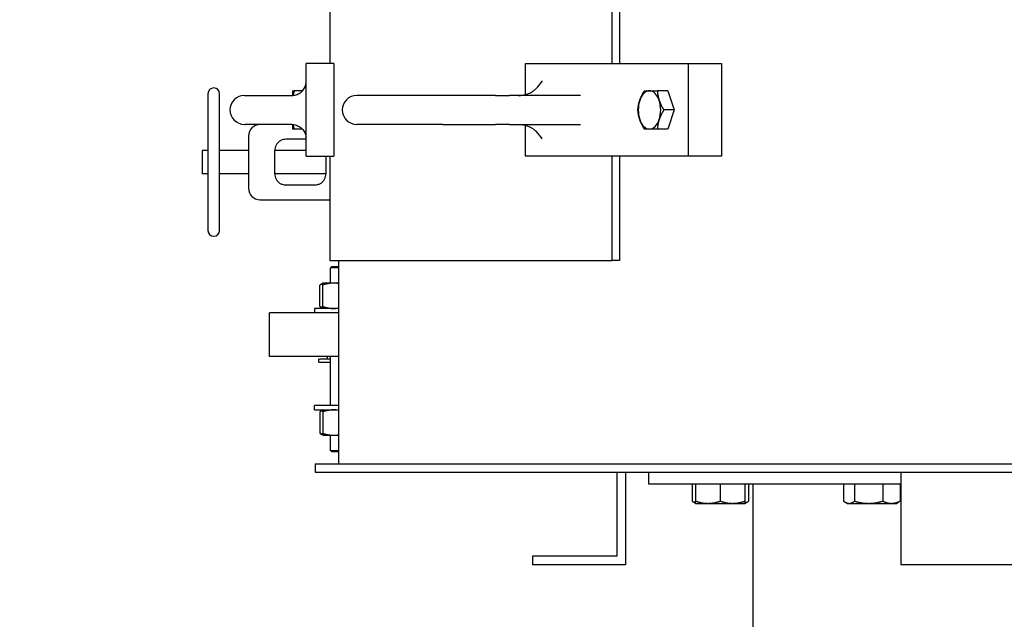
# Model space of a CAD drawing. Header units: inches. Extents: x 24 to 1128, y -94 to 748.
# Tile 381 of 573: x 386 to 407, y 492 to 505. Entities that reach past the tile are written whole.
import ezdxf

# ---------------------------------------------------------------- set-up
doc = ezdxf.new("R2010")
doc.units = ezdxf.units.IN
doc.header["$LTSCALE"] = 32
doc.header["$MEASUREMENT"] = 0
doc.layers.add('Dimension (ANSI)', color=7, linetype='Continuous', lineweight=25)
doc.layers.add('Visible (ANSI)', color=7, linetype='Continuous', lineweight=30)
doc.styles.add('Note Text (ANSI)', font='tahoma.ttf')
doc.dimstyles.new('Architectural (ANSI)', dxfattribs={"dimscale": 32, "dimtxt": 0.125, "dimasz": 0.098425, "dimexe": 0.125, "dimexo": 0.0625, "dimgap": 0.031496, "dimtad": 0, "dimtih": 1, "dimtoh": 1, "dimdec": 4, "dimrnd": 1e-08, "dimzin": 3, "dimdsep": 46, "dimlunit": 4, "dimtxsty": 'Note Text (ANSI)', "dimcen": 0.09, "dimdle": 0.393701, "dimclrd": 256, "dimclre": 256, "dimclrt": 256, "dimadec": 0, "dimazin": 3, "dimtfac": 0.96, "dimtofl": 0, "dimtmove": 0, "dimatfit": 3, "dimfxl": 1, "dimfrac": 2, "dimtolj": 1, "dimtzin": 12, "dimlwd": -1, "dimlwe": -1, "dimarcsym": 0})

# ---------------------------------------------------------------- blocks, each defined once
blk = doc.blocks.new('*D22')
at = {"layer": 'Defpoints', "color": 0, "transparency": 16777216}
for p in [(438.48, 699.411), (351.857, 463.849), (472.383, 463.849)]:
    blk.add_point(p, dxfattribs=at)
at = {"layer": 'Dimension (ANSI)', "transparency": 16777216}
for p, q in [((436.48, 699.411), (347.857, 699.411)), ((351.857, 696.261), (351.857, 597.163)), ((351.857, 466.999), (351.857, 590.097)), ((470.383, 463.849), (347.857, 463.849))]:
    blk.add_line(p, q, dxfattribs=at)
for points in [[(351.332, 696.261), (352.382, 696.261), (351.857, 699.411)], [(351.332, 466.999), (352.382, 466.999), (351.857, 463.849)]]:
    blk.add_solid(points, dxfattribs=at)
at = {"layer": 'Dimension (ANSI)', "transparency": 16777216, "insert": (338.708, 596.155), "char_height": 4, "attachment_point": 1, "style": 'Note Text (ANSI)'}
blk.add_mtext('\\A1;19\'-7 9/16"', dxfattribs=at)

msp = doc.modelspace()

# ---------------------------------------------------------------- linework, layer by layer
at = {"layer": 'Visible (ANSI)'}
for p, q in [((399.02323, 504.34902), (399.02323, 510.84902)), ((399.17536, 510.84902), (399.17536, 504.34902)), ((392.93492, 507.34902), (392.93492, 504.34902)), ((393.02217, 504.34902), (392.4252, 504.34902)), ((392.4252, 503.36265), (392.4252, 504.34902)), ((393.02217, 504.34902), (393.02217, 502.34902)), ((397.15617, 504.34902), (400.66347, 504.34902)), ((397.15617, 503.68222), (397.15617, 504.34902)), ((400.66347, 504.34902), (401.37662, 504.34902)), ((400.66347, 502.34902), (400.66347, 504.34902)), ((401.37662, 504.34902), (401.37662, 502.34902)), ((390.30839, 503.69902), (390.30839, 500.74902)), ((390.55839, 500.74902), (390.55839, 503.69902)), ((391.0951, 503.66152), (391.10779, 503.66152)), ((391.10779, 503.66152), (391.65732, 503.66152)), ((391.65732, 503.66152), (392.11334, 503.66152)), ((392.13217, 503.76239), (392.13218, 503.7624)), ((392.3446, 503.7624), (392.16815, 503.7624)), ((395.37081, 503.66152), (393.5146, 503.66152)), ((396.50315, 503.66152), (395.37081, 503.66152)), ((396.50315, 503.66152), (396.80975, 503.66152)), ((398.33992, 503.66152), (396.80975, 503.66152)), ((400.21843, 503.7624), (399.99444, 503.7624)), ((400.21843, 503.7624), (400.35795, 503.34902)), ((392.4252, 503.33538), (392.4252, 503.36265)), ((392.4252, 502.34902), (392.4252, 503.33538)), ((400.35795, 503.34902), (400.13395, 503.34902)), ((400.35795, 503.34902), (400.21843, 502.93563)), ((391.0951, 503.03652), (391.10779, 503.03652)), ((391.65732, 503.03652), (391.10779, 503.03652)), ((392.11334, 503.03652), (391.65732, 503.03652)), ((395.37081, 503.03652), (393.5146, 503.03652)), ((395.37081, 503.03652), (396.50315, 503.03652)), ((396.80975, 503.03652), (396.50315, 503.03652)), ((396.80975, 503.03652), (398.33992, 503.03652)), ((397.15617, 502.34902), (397.15617, 503.01581)), ((391.18339, 502.78652), (391.18339, 502.22402)), ((392.13217, 502.93564), (392.13218, 502.93563)), ((392.3446, 502.93563), (392.16815, 502.93563)), ((400.21843, 502.93563), (399.99444, 502.93563)), ((391.99639, 502.72402), (392.4252, 502.72402)), ((390.18339, 502.47402), (390.18339, 501.97402)), ((390.30839, 502.47402), (390.18339, 502.47402)), ((391.18339, 502.47402), (390.55839, 502.47402)), ((391.74639, 501.97402), (391.74639, 502.47402)), ((392.4252, 502.47402), (391.74639, 502.47402)), ((391.18339, 502.22402), (391.18339, 501.66152)), ((392.4252, 502.34902), (393.02217, 502.34902)), ((392.85089, 502.34902), (392.85089, 501.97402)), ((392.93492, 502.34902), (392.93492, 500.09902)), ((400.66347, 502.34902), (397.15617, 502.34902)), ((399.02323, 500.09902), (399.02323, 502.34902)), ((399.17536, 502.34902), (399.17536, 500.09902)), ((401.37662, 502.34902), (400.66347, 502.34902)), ((390.30839, 501.97402), (390.18339, 501.97402)), ((391.18339, 501.97402), (390.55839, 501.97402)), ((392.85089, 501.97402), (391.74639, 501.97402)), ((392.60089, 501.72402), (391.99639, 501.72402)), ((391.43339, 501.41152), (392.93492, 501.41152)), ((392.93492, 500.09902), (399.02323, 500.09902)), ((393.12242, 500.09902), (393.12242, 495.71582)), ((399.17536, 500.09902), (399.02323, 500.09902)), ((392.98087, 499.97402), (392.94957, 499.94272)), ((393.12242, 499.94272), (392.94957, 499.94272)), ((392.94957, 499.61482), (392.94957, 499.94272)), ((392.98087, 499.97402), (393.12242, 499.97402)), ((392.79304, 499.61465), (392.73116, 499.57893)), ((392.79332, 499.61482), (392.79304, 499.61465)), ((393.0137, 499.61482), (392.79332, 499.61482)), ((393.12242, 499.61482), (393.0137, 499.61482)), ((392.72114, 499.10968), (392.72114, 499.57295)), ((392.78418, 499.10968), (392.78418, 499.57295)), ((393.12242, 498.97402), (391.63339, 498.97402)), ((391.63339, 498.03402), (391.63339, 498.97402)), ((393.12242, 499.06782), (392.60582, 499.06782)), ((392.60582, 499.06782), (392.60582, 498.97402)), ((392.79304, 499.06798), (392.73116, 499.1037)), ((392.79332, 499.06782), (392.79304, 499.06798)), ((393.12242, 498.03402), (391.63339, 498.03402)), ((392.94957, 497.97402), (392.69589, 497.97402)), ((392.69589, 497.91152), (392.69589, 497.97402)), ((392.69589, 497.91152), (392.94957, 497.91152)), ((392.88339, 497.97402), (392.88339, 498.03402)), ((392.94957, 496.97402), (392.94957, 498.03402)), ((393.12242, 496.97402), (392.60582, 496.97402)), ((392.60582, 496.88022), (392.60582, 496.97402)), ((392.60582, 496.88022), (393.12242, 496.88022)), ((392.72114, 496.83835), (392.72114, 496.37508)), ((392.79304, 496.88005), (392.73116, 496.84433)), ((392.78418, 496.83835), (392.78418, 496.37508)), ((392.79332, 496.88022), (392.79304, 496.88005)), ((392.79304, 496.33338), (392.73116, 496.3691)), ((392.79332, 496.33322), (392.79304, 496.33338)), ((392.79332, 496.33322), (393.0137, 496.33322)), ((392.94957, 496.00532), (392.94957, 496.33322)), ((393.0137, 496.33322), (393.12242, 496.33322)), ((392.94957, 496.00532), (393.12242, 496.00532)), ((392.98087, 495.97402), (392.94957, 496.00532)), ((393.12242, 495.97402), (392.98087, 495.97402)), ((392.62242, 495.71582), (416.80639, 495.71582)), ((392.62242, 495.71582), (392.62242, 495.53652)), ((392.62242, 495.53652), (416.80639, 495.53652)), ((399.11889, 495.53652), (399.11889, 493.72402)), ((399.30639, 495.53652), (399.30639, 493.53652)), ((399.80639, 495.53652), (399.80639, 495.28652)), ((405.24389, 495.53652), (405.24389, 493.53652)), ((399.80639, 495.28652), (405.24389, 495.28652)), ((400.74353, 495.28652), (400.74353, 494.91209)), ((400.82047, 495.28652), (400.82047, 494.91209)), ((401.35172, 495.28652), (401.35172, 494.91209)), ((401.88297, 495.28652), (401.88297, 494.91209)), ((401.9599, 495.28652), (401.9599, 494.91209)), ((402.05639, 495.28652), (402.05639, 489.40202)), ((404.00981, 495.28652), (404.00981, 494.91209)), ((404.24456, 495.28652), (404.24456, 494.91209)), ((404.85275, 495.28652), (404.85275, 494.91209)), ((405.22618, 495.28652), (405.22618, 494.91209)), ((400.82047, 494.86464), (400.77669, 494.88991)), ((400.82047, 494.86464), (401.08609, 494.86464)), ((401.08609, 494.86464), (401.61734, 494.86464)), ((401.61734, 494.86464), (401.88297, 494.86464)), ((401.88297, 494.86464), (401.92674, 494.88991)), ((404.08675, 494.86464), (404.04298, 494.88991)), ((404.08675, 494.86464), (404.12718, 494.86464)), ((404.12718, 494.86464), (404.54865, 494.86464)), ((404.54865, 494.86464), (405.03946, 494.86464)), ((405.03946, 494.86464), (405.14925, 494.86464)), ((405.14925, 494.86464), (405.19302, 494.88991)), ((397.30639, 493.72402), (397.30639, 493.53652)), ((399.11889, 493.72402), (397.30639, 493.72402)), ((399.30639, 493.53652), (397.30639, 493.53652)), ((416.80639, 493.53652), (405.24389, 493.53652))]:
    msp.add_line(p, q, dxfattribs=at)
for centre, radius, start, end in [((390.43339, 503.69902), 0.125, 0, 180), ((391.0951, 503.34902), 0.3125, 90, 270), ((393.5146, 503.34902), 0.3125, 90, 270), ((391.43339, 502.78652), 0.25, 90, 180), ((391.99639, 502.47402), 0.25, 123.55731, 180), ((391.99639, 501.97402), 0.25, 180, 236.44269), ((392.60089, 501.97402), 0.25, 303.55731, 0), ((391.43339, 501.66152), 0.25, 180, 270), ((390.43339, 500.74902), 0.125, 180, 0)]:
    msp.add_arc(centre, radius, start, end, dxfattribs=at)
for centre, major_axis, ratio, start_param, end_param in [((392.13218, 503.34902), (0, 0.41339), 0.00399463, 0.00691901, 0.71183015), ((399.82497, 503.34902), (0, 0.41339), 0.58454884, 0, 1.04719755), ((399.82497, 503.34902), (0, 0.41339), 0.58454884, 5.23598776, 6.28318531), ((399.82497, 503.34902), (0, -0.41339), 0.58454884, 4.1887902, 5.23598776), ((399.82497, 503.34902), (0, 0.41339), 0.58454884, 4.1887902, 5.23598776), ((392.13218, 503.34902), (0, -0.41339), 0.00399463, 5.57135516, 6.2762663), ((399.82497, 503.34902), (0, -0.41339), 0.58454884, 5.23598776, 6.28318531), ((399.82497, 503.34902), (0, -0.41339), 0.58454884, 0, 1.04719755)]:
    msp.add_ellipse(centre, major_axis=major_axis, ratio=ratio, start_param=start_param, end_param=end_param, dxfattribs=at)
for points, knots in [([(392.11334, 503.66152), (392.14626, 503.66152), (392.17918, 503.6667), (392.24177, 503.68692), (392.27143, 503.70196), (392.3246, 503.74035), (392.34811, 503.7637), (392.38672, 503.81643), (392.40183, 503.8458), (392.41828, 503.89575), (392.4227, 503.91535), (392.4252, 503.93519)], [-1.57079633, -1.57079633, -1.57079633, -1.57079633, -1.25743829, -1.25743829, -0.94408026, -0.94408026, -0.63072222, -0.63072222, -0.31736419, -0.31736419, -0.12491563, -0.12491563, -0.12491563, -0.12491563]), ([(397.38133, 503.80936), (397.42972, 503.86088), (397.47476, 503.90887), (397.51274, 503.9737), (397.51283, 503.97386), (397.51292, 503.97402)], [1.555777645, 1.555777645, 1.555777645, 1.555777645, 2.336114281, 2.336114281, 2.337996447, 2.337996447, 2.337996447, 2.337996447]), ([(396.99616, 503.66152), (397.02788, 503.66152), (397.05959, 503.6639), (397.12142, 503.67324), (397.15153, 503.6802), (397.20867, 503.69809), (397.2357, 503.70902), (397.28547, 503.73391), (397.3082, 503.74786), (397.34861, 503.77759), (397.36628, 503.79336), (397.38132, 503.8094)], [-1.570796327, -1.570796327, -1.570796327, -1.570796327, -1.386665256, -1.386665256, -1.202534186, -1.202534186, -1.018403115, -1.018403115, -0.834272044, -0.834272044, -0.650140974, -0.650140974, -0.650140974, -0.650140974]), ([(392.11334, 503.03652), (392.14626, 503.03652), (392.17918, 503.03133), (392.24177, 503.01111), (392.27143, 502.99607), (392.3246, 502.95768), (392.34811, 502.93433), (392.38672, 502.8816), (392.40183, 502.85223), (392.41828, 502.80228), (392.4227, 502.78268), (392.4252, 502.76284)], [-1.57079633, -1.57079633, -1.57079633, -1.57079633, -1.25743829, -1.25743829, -0.94408026, -0.94408026, -0.63072222, -0.63072222, -0.31736419, -0.31736419, -0.12491563, -0.12491563, -0.12491563, -0.12491563]), ([(396.99616, 503.03652), (397.02788, 503.03652), (397.05959, 503.03413), (397.12142, 503.02479), (397.15153, 503.01783), (397.20867, 502.99994), (397.2357, 502.98901), (397.28547, 502.96412), (397.3082, 502.95017), (397.34861, 502.92044), (397.36628, 502.90467), (397.38132, 502.88863)], [-1.570796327, -1.570796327, -1.570796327, -1.570796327, -1.386665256, -1.386665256, -1.202534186, -1.202534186, -1.018403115, -1.018403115, -0.834272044, -0.834272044, -0.650140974, -0.650140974, -0.650140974, -0.650140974]), ([(397.51292, 502.72402), (397.51283, 502.72417), (397.51274, 502.72433), (397.47471, 502.78925), (397.42945, 502.83753), (397.38135, 502.88871)], [-0.001682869, -0.001682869, -0.001682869, -0.001682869, 0, 0, 0.698687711, 0.698687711, 0.698687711, 0.698687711]), ([(391.8582, 502.68235), (391.88152, 502.69782), (391.92657, 502.71781), (391.9754, 502.72402), (391.99639, 502.72402)], [0, 0, 0, 0, 0.319889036, 0.559805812, 0.559805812, 0.559805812, 0.559805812]), ([(391.99639, 501.72402), (391.96841, 501.72402), (391.91967, 501.73231), (391.87569, 501.75408), (391.8582, 501.76568)], [-5.227447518, -5.227447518, -5.227447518, -5.227447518, -4.907558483, -4.667641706, -4.667641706, -4.667641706, -4.667641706]), ([(392.73909, 501.76568), (392.72159, 501.75408), (392.67762, 501.73231), (392.62888, 501.72402), (392.60089, 501.72402)], [0, 0, 0, 0, 0.239916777, 0.559805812, 0.559805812, 0.559805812, 0.559805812])]:
    msp.add_open_spline(points, degree=3, knots=knots, dxfattribs=at)
for points, weights in [([(392.13218, 503.7624), (392.13218, 503.7624), (392.16815, 503.7624)], [1.00105680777, 1.0427312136, 1.01001874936]), ([(392.16815, 503.7624), (392.15059, 503.71007), (392.14144, 503.66277)], [1.01001874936, 1.02540035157, 1.02433547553]), ([(399.6157, 503.55571), (399.64807, 503.65163), (399.71541, 503.7624)], [1, 1.04314139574, 1.01001874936]), ([(399.71541, 503.7624), (399.76022, 503.7624), (399.82497, 503.7624)], [1.01001874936, 1.04314139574, 1]), ([(399.82497, 503.7624), (399.88972, 503.7624), (399.99444, 503.7624)], [1, 1.04314139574, 1.01001874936]), ([(399.99444, 503.7624), (400.00187, 503.65163), (400.03424, 503.55571)], [1.01001874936, 1.04314139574, 1]), ([(399.5759, 503.34902), (399.58333, 503.45978), (399.6157, 503.55571)], [1.01001874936, 1.04314139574, 1]), ([(400.03424, 503.55571), (400.06661, 503.45978), (400.13395, 503.34902)], [1, 1.04314139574, 1.01001874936]), ([(399.6157, 503.14232), (399.58333, 503.23825), (399.5759, 503.34902)], [1, 1.04314139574, 1.01001874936]), ([(400.13395, 503.34902), (400.06661, 503.23825), (400.03424, 503.14232)], [1.01001874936, 1.04314139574, 1]), ([(392.14144, 503.03526), (392.15059, 502.98796), (392.16815, 502.93563)], [1.02433547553, 1.02540035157, 1.01001874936]), ([(399.71541, 502.93563), (399.64807, 503.0464), (399.6157, 503.14232)], [1.01001874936, 1.04314139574, 1]), ([(400.03424, 503.14232), (400.00187, 503.0464), (399.99444, 502.93563)], [1, 1.04314139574, 1.01001874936]), ([(392.16815, 502.93563), (392.13218, 502.93563), (392.13218, 502.93563)], [1.01001874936, 1.0427312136, 1.00105680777]), ([(399.82497, 502.93563), (399.76022, 502.93563), (399.71541, 502.93563)], [1, 1.04314139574, 1.01001874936]), ([(399.99444, 502.93563), (399.88972, 502.93563), (399.82497, 502.93563)], [1.01001874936, 1.04314139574, 1]), ([(392.78923, 499.60527), (392.75704, 499.59502), (392.72114, 499.57295)], [1.01895290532, 1.01965956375, 1]), ([(393.0137, 499.61482), (392.90718, 499.61482), (392.78418, 499.57295)], [1, 1.0379548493, 1]), ([(392.78418, 499.57295), (392.78893, 499.61228), (392.79304, 499.61465)], [1, 1.03557200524, 1.00446649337]), ([(393.12242, 499.60488), (393.06708, 499.61482), (393.0137, 499.61482)], [1.01897234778, 1.01866702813, 1]), ([(392.72114, 499.10968), (392.75704, 499.08761), (392.78923, 499.07736)], [1, 1.01965956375, 1.01895290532]), ([(392.79304, 499.06798), (392.78893, 499.07035), (392.78418, 499.10968)], [1.00446649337, 1.03557200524, 1]), ([(392.78418, 499.10968), (392.90718, 499.06782), (393.0137, 499.06782)], [1, 1.0379548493, 1]), ([(393.0137, 499.06782), (393.06708, 499.06782), (393.12242, 499.07775)], [1, 1.01866702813, 1.01897234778]), ([(392.78923, 496.87067), (392.75704, 496.86042), (392.72114, 496.83835)], [1.01895290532, 1.01965956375, 1]), ([(393.0137, 496.88022), (392.90718, 496.88022), (392.78418, 496.83835)], [1, 1.0379548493, 1]), ([(392.78418, 496.83835), (392.78893, 496.87768), (392.79304, 496.88005)], [1, 1.03557200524, 1.00446649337]), ([(393.12242, 496.87028), (393.06708, 496.88022), (393.0137, 496.88022)], [1.01897234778, 1.01866702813, 1]), ([(392.72114, 496.37508), (392.75704, 496.35301), (392.78923, 496.34276)], [1, 1.01965956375, 1.01895290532]), ([(392.78418, 496.37508), (392.90718, 496.33322), (393.0137, 496.33322)], [1, 1.0379548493, 1]), ([(392.79304, 496.33338), (392.78893, 496.33575), (392.78418, 496.37508)], [1.00446649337, 1.03557200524, 1]), ([(393.0137, 496.33322), (393.06708, 496.33322), (393.12242, 496.34315)], [1, 1.01866702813, 1.01897234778]), ([(400.74353, 494.91209), (400.78371, 494.89303), (400.82047, 494.88183)], [1.01001874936, 1.02306486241, 1.02427968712]), ([(400.77669, 494.88991), (400.76065, 494.89918), (400.74353, 494.91209)], [1.02223897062, 1.01882307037, 1.01001874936]), ([(400.82047, 494.91209), (400.96281, 494.86464), (401.08609, 494.86464)], [1.01001874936, 1.04314139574, 1]), ([(400.82047, 494.86464), (400.82047, 494.86464), (400.82047, 494.91209)], [1, 1.04314139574, 1.01001874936]), ([(401.08609, 494.86464), (401.20937, 494.86464), (401.35172, 494.91209)], [1, 1.04314139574, 1.01001874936]), ([(401.35172, 494.91209), (401.49406, 494.86464), (401.61734, 494.86464)], [1.01001874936, 1.04314139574, 1]), ([(401.61734, 494.86464), (401.74062, 494.86464), (401.88297, 494.91209)], [1, 1.04314139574, 1.01001874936]), ([(401.88297, 494.87065), (401.91904, 494.88127), (401.9599, 494.91209)], [1.02110899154, 1.03128969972, 1.01001874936]), ([(401.88297, 494.91209), (401.88297, 494.86464), (401.88297, 494.86464)], [1.01001874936, 1.04314139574, 1]), ([(404.00981, 494.91209), (404.07271, 494.86464), (404.12718, 494.86464)], [1.01001874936, 1.04314139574, 1]), ([(404.12718, 494.86464), (404.18166, 494.86464), (404.24456, 494.91209)], [1, 1.04314139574, 1.01001874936]), ([(404.24456, 494.91209), (404.40752, 494.86464), (404.54865, 494.86464)], [1.01001874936, 1.04314139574, 1]), ([(404.54865, 494.86464), (404.68978, 494.86464), (404.85275, 494.91209)], [1, 1.04314139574, 1.01001874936]), ([(404.85275, 494.91209), (404.95281, 494.86464), (405.03946, 494.86464)], [1.01001874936, 1.04314139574, 1]), ([(405.03946, 494.86464), (405.12612, 494.86464), (405.22618, 494.91209)], [1, 1.04314139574, 1.01001874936]), ([(405.22618, 494.91209), (405.20906, 494.89918), (405.19302, 494.88991)], [1.01001874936, 1.01882307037, 1.02223897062])]:
    msp.add_rational_spline(points, weights, degree=2, dxfattribs=at)

# ---------------------------------------------------------------- dimensions: what is measured, and where the dimension line sits
at = {"layer": 'Dimension (ANSI)'}
dim = msp.add_linear_dim(base=(351.85681, 463.84902), p1=(438.47989, 699.41052), p2=(472.38339, 463.84902), angle=270, dimstyle='Architectural (ANSI)', override={"dimgap": 0.031496, "dimdec": 4, "dimlfac": 1, "dimtol": 0, "dimlim": 0, "dimtp": 0, "dimtm": 0, "dimtdec": 2, "dimatfit": 1}, dxfattribs=at)
dim.commit()
dim.dimension.update_dxf_attribs({"geometry": '*D22', "text_midpoint": (351.85681, 593.62977), "dimtype": 160})

doc.saveas('drawing.dxf')
